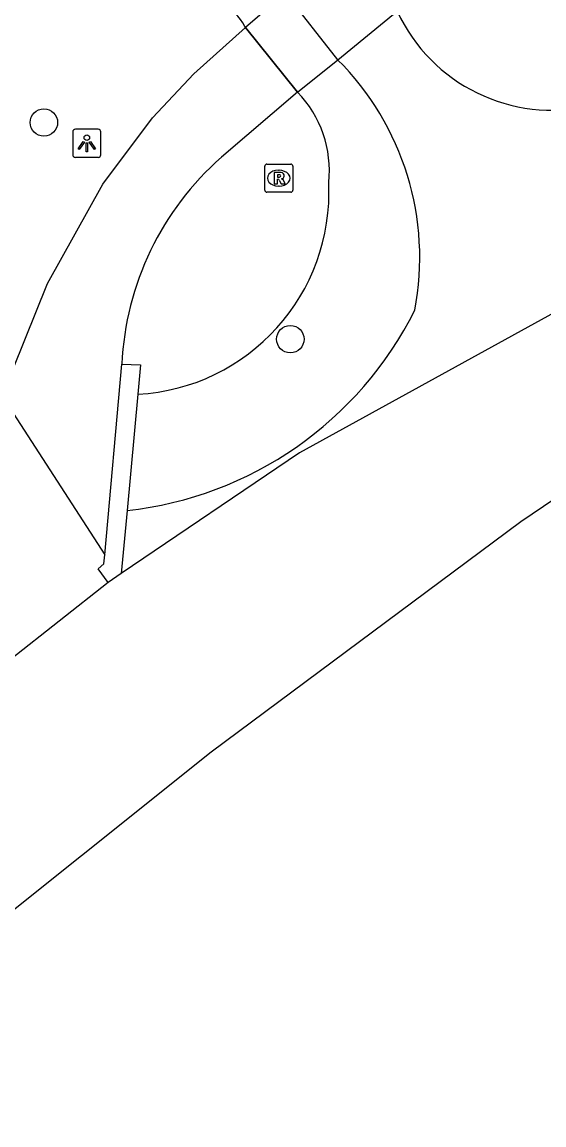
# Model space of a CAD drawing. Extents: x 161087 to 161922, y 382574 to 383873.
# Drawn here: x 161568.65 to 161587.22, y 382863.97 to 382903.19 of the extents above; entities that cross this region are included whole.
import ezdxf

# ---------------------------------------------------------------- set-up
doc = ezdxf.new("R2010")
doc.units = 0
for name, color, linetype in [('IMGEO_Boom', 7, 'Continuous'), ('IMGEO_Groenvoorziening', 7, 'Continuous'), ('IMGEO_Lichtpunt', 7, 'Continuous'), ('IMGEO_Muur', 7, 'Continuous'), ('IMGEO_Rioolput', 7, 'Continuous'), ('IMGEO_Voetgangersgebied_open', 7, 'Continuous'), ('IMGEO_Voetpad_gesloten', 7, 'Continuous'), ('IMGEO_Voetpad_open', 7, 'Continuous'), ('IMGEO_Waterloop', 7, 'Continuous')]:
    doc.layers.add(name, color=color, linetype=linetype)

msp = doc.modelspace()

# ---------------------------------------------------------------- linework, layer by layer
at = {"layer": 'IMGEO_Boom'}
for centre in [(161569.428, 382899.616), (161578.198, 382891.913)]:
    msp.add_circle(centre, 0.489, dxfattribs=at)
at = {"layer": 'IMGEO_Groenvoorziening'}
for points in [[(161579.883, 382901.849), (161578.03, 382904.226)], [(161576.605, 382902.999), (161576.584, 382903.025)], [(161613.505, 382899.592), (161599.545, 382897.769), (161591.953, 382895.257), (161578.519, 382887.875), (161572.18, 382883.579)]]:
    msp.add_lwpolyline(points, dxfattribs=at)
for centre, radius, start, end in [((161574.787, 382902.063), 2.038, 28.155, 95.2332), ((161587.502, 382906.112), 6.057, 204.811, 283.2167), ((161572.892, 382894.821), 9.912, 349.0705, 45.1512), ((161575.622, 382897.916), 3.964, 353.7474, 44.3942), ((161572.389, 382897.129), 7.183, 272.9991, 2.835), ((161570.966, 382898.778), 13.038, 276.2489, 333.4116)]:
    msp.add_arc(centre, radius, start, end, dxfattribs=at)
at = {"layer": 'IMGEO_Lichtpunt'}
for p, q in [((161570.456, 382899.279), (161570.456, 382898.472)), ((161570.456, 382899.279), (161570.456, 382898.472)), ((161571.358, 382899.374), (161570.55, 382899.374)), ((161571.358, 382899.374), (161570.55, 382899.374)), ((161571.452, 382898.472), (161571.452, 382899.279)), ((161571.452, 382898.472), (161571.452, 382899.279)), ((161570.55, 382898.378), (161571.358, 382898.378)), ((161570.55, 382898.378), (161571.358, 382898.378))]:
    msp.add_line(p, q, dxfattribs=at)
for points in [[(161570.83, 382898.943), (161570.869, 382898.915), (161570.681, 382898.653), (161570.643, 382898.68), (161570.83, 382898.943)], [(161570.932, 382898.895), (161570.979, 382898.895), (161570.979, 382898.573), (161570.932, 382898.573), (161570.932, 382898.895)], [(161571.042, 382898.915), (161571.08, 382898.942), (161571.267, 382898.68), (161571.228, 382898.652), (161571.042, 382898.915)]]:
    msp.add_lwpolyline(points, dxfattribs=at)
msp.add_circle((161570.955, 382899.077), 0.0994, dxfattribs=at)
for centre, start, end in [((161570.55, 382899.279), 90, 180), ((161570.55, 382899.279), 90, 180), ((161571.358, 382899.279), 0, 90), ((161571.358, 382899.279), 0, 90), ((161570.55, 382898.472), 180, 270), ((161570.55, 382898.472), 180, 270), ((161571.358, 382898.472), 270, 0), ((161571.358, 382898.472), 270, 360)]:
    msp.add_arc(centre, 0.0946, start, end, dxfattribs=at)
at = {"layer": 'IMGEO_Muur'}
for points in [[(161571.59, 382884.246), (161572.203, 382891.025)], [(161572.203, 382891.025), (161572.862, 382891.003), (161572.765, 382889.956)], [(161572.765, 382889.956), (161572.385, 382885.817)], [(161572.385, 382885.817), (161572.18, 382883.579)], [(161571.715, 382883.264), (161571.354, 382883.743), (161571.56, 382883.92), (161571.59, 382884.246)], [(161572.18, 382883.579), (161571.715, 382883.264)]]:
    msp.add_lwpolyline(points, dxfattribs=at)
at = {"layer": 'IMGEO_Rioolput'}
for p, q in [((161577.286, 382897.211), (161577.286, 382898.063)), ((161577.361, 382898.137), (161578.213, 382898.137)), ((161578.287, 382898.063), (161578.287, 382897.211)), ((161577.774, 382897.917), (161577.799, 382897.917)), ((161577.797, 382897.357), (161577.772, 382897.357)), ((161578.213, 382897.137), (161577.361, 382897.137))]:
    msp.add_line(p, q, dxfattribs=at)
for points in [[(161577.286, 382897.211), (161577.286, 382898.063)], [(161577.361, 382898.137), (161578.213, 382898.137)], [(161578.287, 382898.063), (161578.287, 382897.211)], [(161577.875, 382897.835), (161577.623, 382897.837), (161577.623, 382897.437)], [(161577.801, 382897.756), (161577.747, 382897.756), (161577.747, 382897.675)], [(161577.747, 382897.675), (161577.799, 382897.675)], [(161577.623, 382897.437), (161577.747, 382897.437), (161577.747, 382897.599), (161577.758, 382897.599)], [(161577.805, 382897.57), (161577.876, 382897.437), (161578.016, 382897.437), (161577.951, 382897.563)], [(161578.213, 382897.137), (161577.361, 382897.137)]]:
    msp.add_lwpolyline(points, dxfattribs=at)
for centre, radius, start, end in [((161577.363, 382898.061), 0.0765, 91.552, 178.448), ((161577.363, 382898.061), 0.0765, 91.552, 178.448), ((161578.211, 382898.061), 0.0765, 1.552, 88.448), ((161578.211, 382898.061), 0.0765, 1.552, 88.448), ((161577.783, 382897.864), 0.19, 274.7715, 282.9687), ((161577.807, 382897.66), 0.0964, 77.0061, 93.1865), ((161577.821, 382897.717), 0.0378, 276.6634, 79.6772), ((161577.874, 382897.725), 0.109, 350.3612, 89.416), ((161577.872, 382897.725), 0.112, 277.5842, 350.9817), ((161577.757, 382897.546), 0.0533, 26.0293, 88.6989), ((161577.856, 382897.51), 0.108, 29.5134, 73.7905), ((161577.363, 382897.213), 0.0765, 181.552, 268.448), ((161577.363, 382897.213), 0.0765, 181.552, 268.448), ((161578.211, 382897.213), 0.0765, 271.552, 358.448), ((161578.211, 382897.213), 0.0765, 271.552, 358.448)]:
    msp.add_arc(centre, radius, start, end, dxfattribs=at)
for centre, major_axis, ratio, start_param, end_param in [((161577.773, 382897.637), (-0.387, 0.002), 0.722429, 4.712389, 7.853982), ((161577.798, 382897.637), (-0.39, 0.002), 0.717154, 1.570796, 4.712389)]:
    msp.add_ellipse(centre, major_axis=major_axis, ratio=ratio, start_param=start_param, end_param=end_param, dxfattribs=at)
at = {"layer": 'IMGEO_Voetgangersgebied_open'}
msp.add_lwpolyline([(161571.715, 382883.264), (161568.227, 382880.509)], dxfattribs=at)
at = {"layer": 'IMGEO_Voetpad_gesloten'}
for points in [[(161567.943, 382889.884), (161569.55, 382893.888), (161571.522, 382897.422), (161573.291, 382899.782), (161574.761, 382901.349), (161576.605, 382902.999)], [(161578.455, 382900.689), (161576.605, 382902.999)], [(161578.455, 382900.689), (161575.743, 382898.381)], [(161567.943, 382889.884), (161571.59, 382884.246)]]:
    msp.add_lwpolyline(points, dxfattribs=at)
msp.add_arc((161582.606, 382890.548), 10.414, 131.2253, 177.3773, dxfattribs=at)
at = {"layer": 'IMGEO_Voetpad_open'}
msp.add_lwpolyline([(161583.117, 382904.474), (161581.239, 382906.844), (161581.215, 382906.874), (161579.82, 382905.714), (161578.03, 382904.226), (161576.605, 382902.999), (161578.455, 382900.689), (161579.883, 382901.849), (161582.004, 382903.57), (161583.117, 382904.474)], dxfattribs=at)
at = {"layer": 'IMGEO_Waterloop'}
msp.add_lwpolyline([(161598.497, 382893.595), (161586.405, 382885.421), (161575.384, 382877.222), (161561.52, 382866.175), (161552.839, 382858.822), (161544.891, 382851.866), (161542.067, 382849.229), (161539.487, 382846.82), (161537.516, 382844.98), (161523.203, 382830.903), (161515.38, 382823.252), (161512.277, 382822.95)], dxfattribs=at)

doc.saveas('drawing.dxf')
